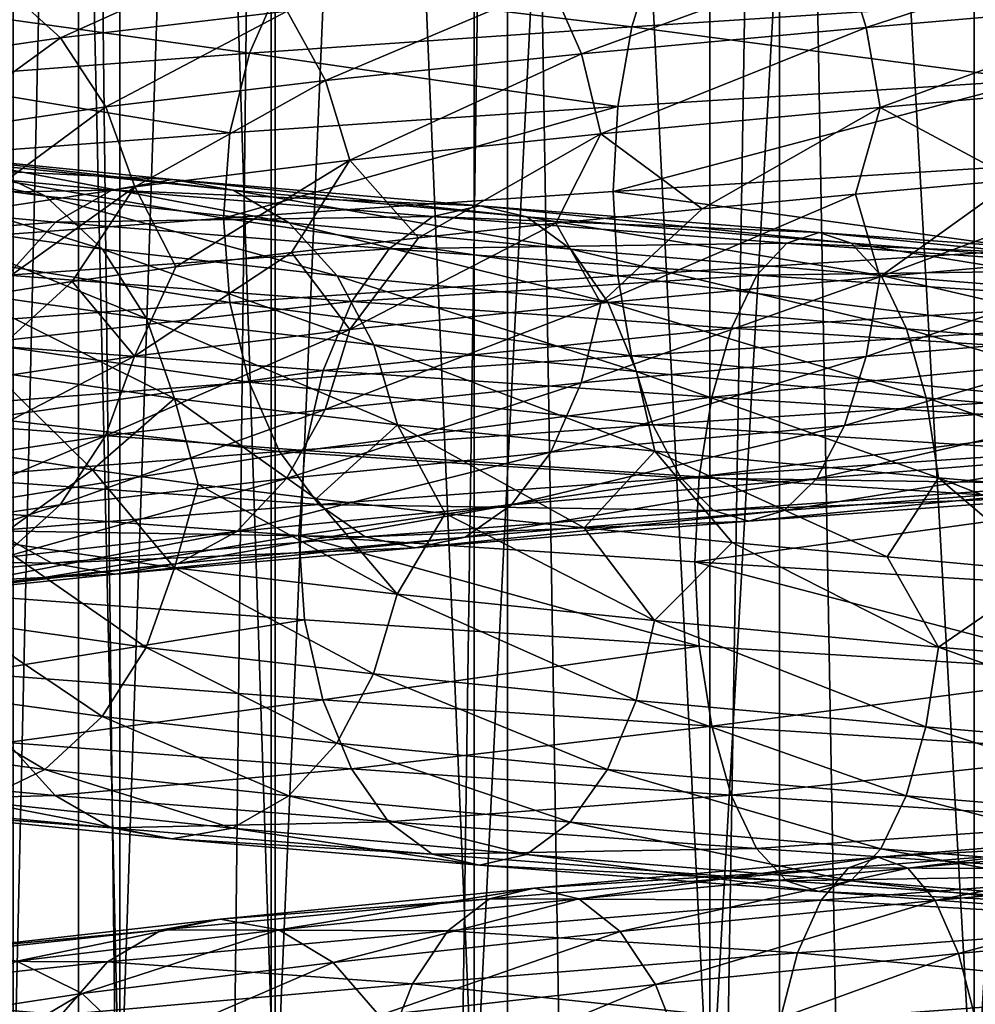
# Model space of a CAD drawing. Header units: metres. Extents: x -109 to 109, y -917 to 389.
# Tile 449 of 656: x -11.49 to -4.33, y -433.46 to -426.08. Entities that reach past the tile are written whole.
import ezdxf

# ---------------------------------------------------------------- set-up
doc = ezdxf.new("R2010")
doc.units = ezdxf.units.M
doc.layers.add('solid_24503124_XXX_01_SW0001', color=7, linetype='CONTINUOUS')

msp = doc.modelspace()

# ---------------------------------------------------------------- linework, layer by layer
at = {"layer": 'solid_24503124_XXX_01_SW0001'}
for points in [[(-10.74196, -399, -405.598846), (-10.74196, -434.5, -405.598846), (-11.541907, -434.5, -403.533966)], [(-11.541907, -399, -403.533966), (-10.74196, -399, -405.598846), (-11.541907, -434.5, -403.533966)], [(-11.541907, -399, -396.966034), (-11.541907, -434.5, -396.966034), (-10.74196, -434.5, -394.901154)], [(-10.74196, -399, -394.901154), (-11.541907, -399, -396.966034), (-10.74196, -434.5, -394.901154)], [(-9.576207, -399, -407.481628), (-9.576207, -434.5, -407.481628), (-10.74196, -434.5, -405.598846)], [(-10.74196, -399, -405.598846), (-9.576207, -399, -407.481628), (-10.74196, -434.5, -405.598846)], [(-10.74196, -399, -394.901154), (-10.74196, -434.5, -394.901154), (-9.576207, -434.5, -393.018372)], [(-9.576207, -399, -393.018372), (-10.74196, -399, -394.901154), (-9.576207, -434.5, -393.018372)], [(-8.084348, -399, -409.118103), (-8.084348, -434.5, -409.118103), (-9.576207, -434.5, -407.481628)], [(-9.576207, -399, -407.481628), (-8.084348, -399, -409.118103), (-9.576207, -434.5, -407.481628)], [(-9.576207, -399, -393.018372), (-9.576207, -434.5, -393.018372), (-8.084348, -434.5, -391.381897)], [(-8.084348, -399, -391.381897), (-9.576207, -399, -393.018372), (-8.084348, -434.5, -391.381897)], [(-6.317186, -399, -410.452606), (-6.317186, -434.5, -410.452606), (-8.084348, -434.5, -409.118103)], [(-8.084348, -399, -409.118103), (-6.317186, -399, -410.452606), (-8.084348, -434.5, -409.118103)], [(-8.084348, -399, -391.381897), (-8.084348, -434.5, -391.381897), (-6.317186, -434.5, -390.047394)], [(-6.317186, -399, -390.047394), (-8.084348, -399, -391.381897), (-6.317186, -434.5, -390.047394)], [(-4.3349, -399, -411.439667), (-4.3349, -434.5, -411.439667), (-6.317186, -434.5, -410.452606)], [(-6.317186, -399, -410.452606), (-4.3349, -399, -411.439667), (-6.317186, -434.5, -410.452606)], [(-6.317186, -399, -390.047394), (-6.317186, -434.5, -390.047394), (-4.3349, -434.5, -389.060333)], [(-4.3349, -399, -389.060333), (-6.317186, -399, -390.047394), (-4.3349, -434.5, -389.060333)], [(-2.204994, -399, -412.045685), (-2.204994, -434.5, -412.045685), (-4.3349, -434.5, -411.439667)], [(-4.3349, -399, -411.439667), (-2.204994, -399, -412.045685), (-4.3349, -434.5, -411.439667)], [(-4.3349, -399, -389.060333), (-4.3349, -434.5, -389.060333), (-2.204994, -434.5, -388.454315)], [(-2.204994, -399, -388.454315), (-4.3349, -399, -389.060333), (-2.204994, -434.5, -388.454315)], [(-12.122123, -410, 4.696183), (-12.122266, -535, 4.695816), (-11.053084, -535, 6.843201)], [(-12.122127, -410, -4.696173), (-11.053084, -535, -6.843201), (-12.122266, -535, -4.695816)], [(-11.052748, -410, -6.843724), (-11.053084, -535, -6.843201), (-12.122127, -410, -4.696173)], [(-12.122123, -410, 4.696183), (-11.053084, -535, 6.843201), (-11.052835, -410, 6.84358)], [(-11.052835, -410, 6.84358), (-11.053084, -535, 6.843201), (-9.606456, -535, 8.758754)], [(-9.607092, -410, -8.758067), (-9.606456, -535, -8.758754), (-11.053084, -535, -6.843201)], [(-9.607092, -410, -8.758067), (-11.053084, -535, -6.843201), (-11.052748, -410, -6.843724)], [(-11.052835, -410, 6.84358), (-9.606456, -535, 8.758754), (-9.607066, -410, 8.758096)], [(-7.834121, -410, -10.374312), (-9.606456, -535, -8.758754), (-9.607092, -410, -8.758067)], [(-9.607066, -410, 8.758096), (-9.606456, -535, 8.758754), (-7.834294, -410, 10.374181)], [(-7.834294, -410, 10.374181), (-9.606456, -535, 8.758754), (-7.834196, -535, 10.374236)], [(-7.834121, -410, -10.374312), (-7.834196, -535, -10.374236), (-9.606456, -535, -8.758754)], [(-7.834294, -410, 10.374181), (-7.834196, -535, 10.374236), (-5.795265, -535, 11.636799)], [(-7.834294, -410, 10.374181), (-5.795265, -535, 11.636799), (-5.794521, -410, 11.637158)], [(-5.794586, -410, -11.637126), (-5.795265, -535, -11.636799), (-7.834196, -535, -10.374236)], [(-5.794586, -410, -11.637126), (-7.834196, -535, -10.374236), (-7.834121, -410, -10.374312)], [(-5.794521, -410, 11.637158), (-5.795265, -535, 11.636799), (-3.557269, -535, 12.503851)], [(-3.557472, -410, -12.503769), (-3.557269, -535, -12.503851), (-5.795265, -535, -11.636799)], [(-3.557472, -410, -12.503769), (-5.795265, -535, -11.636799), (-5.794586, -410, -11.637126)], [(-5.794521, -410, 11.637158), (-3.557269, -535, 12.503851), (-3.557692, -410, 12.503706)], [(-5.143312, -426.133942, 12.886362), (-5.303899, -425.615143, 13.288707), (-2.94243, -425.416718, 14.001336)], [(-2.853342, -425.935486, 13.577415), (-5.143312, -426.133942, 12.886362), (-2.94243, -425.416718, 14.001336)], [(-11.185971, -426.210449, 8.920651), (-11.625793, -425.812561, 9.271402), (-9.860982, -425.614105, 11.130599)], [(-9.487926, -426.012024, 10.709512), (-11.185971, -426.210449, 8.920651), (-9.860982, -425.614105, 11.130599)], [(-6.741737, -425.610504, 16.891153), (-9.542105, -425.80896, 15.481324), (-6.902851, -426.128265, 17.294817)], [(-7.279728, -426.332367, 11.810794), (-7.50702, -425.813599, 12.179557), (-5.303899, -425.615143, 13.288707)], [(-5.143312, -426.133942, 12.886362), (-7.279728, -426.332367, 11.810794), (-5.303899, -425.615143, 13.288707)], [(-6.741737, -425.610504, 16.891153), (-6.902851, -426.128265, 17.294817), (-3.829477, -425.92984, 18.222281)], [(-11.185971, -426.210449, 8.920651), (-12.552068, -426.408875, 6.866614), (-11.625793, -425.812561, 9.271402)], [(-9.542105, -425.80896, 15.481324), (-12.060017, -426.007385, 13.612762), (-9.770142, -426.326721, 15.851295)], [(-9.542105, -425.80896, 15.481324), (-9.770142, -426.326721, 15.851295), (-6.902851, -426.128265, 17.294817)], [(-9.200659, -426.530792, 10.385258), (-9.487926, -426.012024, 10.709512), (-7.50702, -425.813599, 12.179557)], [(-7.279728, -426.332367, 11.810794), (-9.200659, -426.530792, 10.385258), (-7.50702, -425.813599, 12.179557)], [(-3.829477, -425.92984, 18.222281), (-6.902851, -426.128265, 17.294817), (-3.886988, -426.528442, 18.495943)], [(-12.060017, -426.007385, 13.612762), (-12.348227, -426.525146, 13.93808), (-9.770142, -426.326721, 15.851295)], [(-5.040267, -426.733124, 12.628187), (-5.143312, -426.133942, 12.886362), (-2.853342, -425.935486, 13.577415)], [(-2.796176, -426.534698, 13.305395), (-5.040267, -426.733124, 12.628187), (-2.853342, -425.935486, 13.577415)], [(-10.847291, -426.729218, 8.650558), (-11.185971, -426.210449, 8.920651), (-9.487926, -426.012024, 10.709512)], [(-9.200659, -426.530792, 10.385258), (-10.847291, -426.729218, 8.650558), (-9.487926, -426.012024, 10.709512)], [(-6.902851, -426.128265, 17.294817), (-9.770142, -426.326721, 15.851295), (-7.006518, -426.726868, 17.55455)], [(-7.133881, -426.931549, 11.574168), (-7.279728, -426.332367, 11.810794), (-5.143312, -426.133942, 12.886362)], [(-5.040267, -426.733124, 12.628187), (-7.133881, -426.931549, 11.574168), (-5.143312, -426.133942, 12.886362)], [(-6.902851, -426.128265, 17.294817), (-7.006518, -426.726868, 17.55455), (-3.886988, -426.528442, 18.495943)], [(-12.172027, -426.927643, 6.658712), (-12.552068, -426.408875, 6.866614), (-11.185971, -426.210449, 8.920651)], [(-10.847291, -426.729218, 8.650558), (-12.172027, -426.927643, 6.658712), (-11.185971, -426.210449, 8.920651)], [(-9.770142, -426.326721, 15.851295), (-12.348227, -426.525146, 13.93808), (-9.916869, -426.925293, 16.08935)], [(-9.770142, -426.326721, 15.851295), (-9.916869, -426.925293, 16.08935), (-7.006518, -426.726868, 17.55455)], [(-9.016326, -427.130005, 10.177192), (-9.200659, -426.530792, 10.385258), (-7.279728, -426.332367, 11.810794)], [(-7.133881, -426.931549, 11.574168), (-9.016326, -427.130005, 10.177192), (-7.279728, -426.332367, 11.810794)], [(-12.348227, -426.525146, 13.93808), (-12.533671, -427.123749, 14.147402), (-9.916869, -426.925293, 16.08935)], [(-10.629969, -427.32843, 8.477247), (-10.847291, -426.729218, 8.650558), (-9.200659, -426.530792, 10.385258)], [(-9.016326, -427.130005, 10.177192), (-10.629969, -427.32843, 8.477247), (-9.200659, -426.530792, 10.385258)], [(-3.886988, -426.528442, 18.495943), (-7.041463, -427.365112, 17.647013), (-3.902922, -427.166534, 18.593575)], [(-3.886988, -426.528442, 18.495943), (-7.006518, -426.726868, 17.55455), (-7.041463, -427.365112, 17.647013)], [(-2.796176, -426.534698, 13.305395), (-4.026139, -427.276825, 12.885207), (-5.040267, -426.733124, 12.628187)], [(-11.928164, -427.526855, 6.525307), (-12.172027, -426.927643, 6.658712), (-10.847291, -426.729218, 8.650558)], [(-10.629969, -427.32843, 8.477247), (-11.928164, -427.526855, 6.525307), (-10.847291, -426.729218, 8.650558)], [(-7.006518, -426.726868, 17.55455), (-9.964957, -427.563385, 16.175797), (-7.041463, -427.365112, 17.647013)], [(-7.006518, -426.726868, 17.55455), (-9.916869, -426.925293, 16.08935), (-9.964957, -427.563385, 16.175797)], [(-5.040267, -426.733124, 12.628187), (-6.373727, -427.493958, 11.900097), (-7.133881, -426.931549, 11.574168)], [(-5.040267, -426.733124, 12.628187), (-5.223292, -427.385376, 12.448581), (-6.373727, -427.493958, 11.900097)], [(-5.040267, -426.733124, 12.628187), (-4.026139, -427.276825, 12.885207), (-5.223292, -427.385376, 12.448581)], [(-11.299051, -427.399994, -9.667319), (-11.801955, -427.156799, -10.097598), (-13.360635, -426.958374, -7.920039)], [(-12.791312, -427.201569, -7.582551), (-11.299051, -427.399994, -9.667319), (-13.360635, -426.958374, -7.920039)], [(-9.916869, -426.925293, 16.08935), (-12.533671, -427.123749, 14.147402), (-9.964957, -427.563385, 16.175797)], [(-7.133881, -426.931549, 11.574168), (-8.502857, -427.711945, 10.485096), (-9.016326, -427.130005, 10.177192)], [(-7.133881, -426.931549, 11.574168), (-7.47115, -427.602905, 11.243152), (-8.502857, -427.711945, 10.485096)], [(-7.133881, -426.931549, 11.574168), (-6.373727, -427.493958, 11.900097), (-7.47115, -427.602905, 11.243152)], [(-12.344352, -427.075195, -10.561665), (-10.346915, -427.273651, -12.524694), (-12.886945, -427.155182, -11.0259)], [(-9.892283, -427.355255, -11.974374), (-10.346915, -427.273651, -12.524694), (-12.344352, -427.075195, -10.561665)], [(-11.801955, -427.156799, -10.097598), (-9.892283, -427.355255, -11.974374), (-12.344352, -427.075195, -10.561665)], [(-12.886945, -427.155182, -11.0259), (-10.801711, -427.353638, -13.075213), (-13.390438, -427.396759, -11.456682)], [(-10.346915, -427.273651, -12.524694), (-10.801711, -427.353638, -13.075213), (-12.886945, -427.155182, -11.0259)], [(-12.533671, -427.123749, 14.147402), (-12.600096, -427.762146, 14.220587), (-9.964957, -427.563385, 16.175797)], [(-9.470755, -427.598419, -11.464123), (-9.892283, -427.355255, -11.974374), (-11.801955, -427.156799, -10.097598)], [(-11.299051, -427.399994, -9.667319), (-9.470755, -427.598419, -11.464123), (-11.801955, -427.156799, -10.097598)], [(-9.016326, -427.130005, 10.177192), (-10.322278, -427.929352, 8.699988), (-10.629969, -427.32843, 8.477247)], [(-9.016326, -427.130005, 10.177192), (-9.455217, -427.820679, 9.635801), (-10.322278, -427.929352, 8.699988)], [(-9.016326, -427.130005, 10.177192), (-8.502857, -427.711945, 10.485096), (-9.455217, -427.820679, 9.635801)], [(-3.902922, -427.166534, 18.593575), (-7.041463, -427.365112, 17.647013), (-3.887384, -427.798889, 18.497828)], [(-5.04098, -428.003571, 12.629974), (-4.026139, -427.276825, 12.885207), (-2.790611, -427.16803, 13.207543)], [(-2.796572, -427.805145, 13.307279), (-5.04098, -428.003571, 12.629974), (-2.790611, -427.16803, 13.207543)], [(-10.871592, -427.797913, -9.30159), (-11.299051, -427.399994, -9.667319), (-12.791312, -427.201569, -7.582551)], [(-12.307398, -427.599457, -7.295691), (-10.871592, -427.797913, -9.30159), (-12.791312, -427.201569, -7.582551)], [(-10.629969, -427.32843, 8.477247), (-11.775584, -428.147095, 6.600684), (-11.928164, -427.526855, 6.525307)], [(-10.629969, -427.32843, 8.477247), (-11.098387, -428.038208, 7.684574), (-11.775584, -428.147095, 6.600684)], [(-10.629969, -427.32843, 8.477247), (-10.322278, -427.929352, 8.699988), (-11.098387, -428.038208, 7.684574)], [(-10.346915, -427.273651, -12.524694), (-8.041581, -427.472076, -14.115664), (-10.801711, -427.353638, -13.075213)], [(-7.688243, -427.55368, -13.495439), (-8.041581, -427.472076, -14.115664), (-10.346915, -427.273651, -12.524694)], [(-9.892283, -427.355255, -11.974374), (-7.688243, -427.55368, -13.495439), (-10.346915, -427.273651, -12.524694)], [(-5.04098, -428.003571, 12.629974), (-5.223292, -427.385376, 12.448581), (-4.026139, -427.276825, 12.885207)], [(-13.390438, -427.396759, -11.456682), (-11.223734, -427.595215, -13.586062), (-13.818781, -427.793274, -11.823167)], [(-10.801711, -427.353638, -13.075213), (-11.223734, -427.595215, -13.586062), (-13.390438, -427.396759, -11.456682)], [(-9.112461, -427.996338, -11.030417), (-9.470755, -427.598419, -11.464123), (-11.299051, -427.399994, -9.667319)], [(-10.871592, -427.797913, -9.30159), (-9.112461, -427.996338, -11.030417), (-11.299051, -427.399994, -9.667319)], [(-10.801711, -427.353638, -13.075213), (-8.395046, -427.552063, -14.736115), (-11.223734, -427.595215, -13.586062)], [(-8.041581, -427.472076, -14.115664), (-8.395046, -427.552063, -14.736115), (-10.801711, -427.353638, -13.075213)], [(-7.041463, -427.365112, 17.647013), (-9.964957, -427.563385, 16.175797), (-7.007232, -427.997314, 17.556339)], [(-7.360632, -427.796875, -12.920372), (-7.688243, -427.55368, -13.495439), (-9.892283, -427.355255, -11.974374)], [(-9.470755, -427.598419, -11.464123), (-7.360632, -427.796875, -12.920372), (-9.892283, -427.355255, -11.974374)], [(-7.134891, -428.201996, 11.575807), (-6.373727, -427.493958, 11.900097), (-5.223292, -427.385376, 12.448581)], [(-5.04098, -428.003571, 12.629974), (-7.134891, -428.201996, 11.575807), (-5.223292, -427.385376, 12.448581)], [(-7.041463, -427.365112, 17.647013), (-7.007232, -427.997314, 17.556339), (-3.887384, -427.798889, 18.497828)], [(-8.041581, -427.472076, -14.115664), (-5.498046, -427.670502, -15.287608), (-8.395046, -427.552063, -14.736115)], [(-5.256468, -427.752106, -14.615889), (-5.498046, -427.670502, -15.287608), (-8.041581, -427.472076, -14.115664)], [(-7.688243, -427.55368, -13.495439), (-5.256468, -427.752106, -14.615889), (-8.041581, -427.472076, -14.115664)], [(-8.395046, -427.552063, -14.736115), (-8.723042, -427.79364, -15.311855), (-11.223734, -427.595215, -13.586062)], [(-8.395046, -427.552063, -14.736115), (-5.739711, -427.750488, -15.959571), (-8.723042, -427.79364, -15.311855)], [(-5.498046, -427.670502, -15.287608), (-5.739711, -427.750488, -15.959571), (-8.395046, -427.552063, -14.736115)], [(-5.03248, -427.9953, -13.993077), (-5.256468, -427.752106, -14.615889), (-7.688243, -427.55368, -13.495439)], [(-7.360632, -427.796875, -12.920372), (-5.03248, -427.9953, -13.993077), (-7.688243, -427.55368, -13.495439)], [(-7.134891, -428.201996, 11.575807), (-7.47115, -427.602905, 11.243152), (-6.373727, -427.493958, 11.900097)], [(-11.223734, -427.595215, -13.586062), (-11.582767, -427.991699, -14.020663), (-13.818781, -427.793274, -11.823167)], [(-9.964957, -427.563385, 16.175797), (-12.600096, -427.762146, 14.220587), (-9.917879, -428.19577, 16.090988)], [(-10.54243, -428.316681, -9.019964), (-10.871592, -427.797913, -9.30159), (-12.307398, -427.599457, -7.295691)], [(-11.934764, -428.118256, -7.074799), (-10.54243, -428.316681, -9.019964), (-12.307398, -427.599457, -7.295691)], [(-11.223734, -427.595215, -13.586062), (-8.723042, -427.79364, -15.311855), (-11.582767, -427.991699, -14.020663)], [(-9.964957, -427.563385, 16.175797), (-9.917879, -428.19577, 16.090988), (-7.007232, -427.997314, 17.556339)], [(-7.082169, -428.194763, -12.431575), (-7.360632, -427.796875, -12.920372), (-9.470755, -427.598419, -11.464123)], [(-9.112461, -427.996338, -11.030417), (-7.082169, -428.194763, -12.431575), (-9.470755, -427.598419, -11.464123)], [(-9.017602, -428.400452, 10.178633), (-8.502857, -427.711945, 10.485096), (-7.47115, -427.602905, 11.243152)], [(-7.134891, -428.201996, 11.575807), (-9.017602, -428.400452, 10.178633), (-7.47115, -427.602905, 11.243152)], [(-5.498046, -427.670502, -15.287608), (-2.79039, -427.868927, -16.003962), (-5.739711, -427.750488, -15.959571)], [(-2.667783, -427.950531, -15.300765), (-2.79039, -427.868927, -16.003962), (-5.498046, -427.670502, -15.287608)], [(-5.256468, -427.752106, -14.615889), (-2.667783, -427.950531, -15.300765), (-5.498046, -427.670502, -15.287608)], [(-12.600096, -427.762146, 14.220587), (-12.534948, -428.394196, 14.148843), (-9.917879, -428.19577, 16.090988)], [(-9.017602, -428.400452, 10.178633), (-9.455217, -427.820679, 9.635801), (-8.502857, -427.711945, 10.485096)], [(-5.739711, -427.750488, -15.959571), (-5.963962, -427.992065, -16.583111), (-8.723042, -427.79364, -15.311855)], [(-5.739711, -427.750488, -15.959571), (-2.913041, -427.948914, -16.707411), (-5.963962, -427.992065, -16.583111)], [(-2.79039, -427.868927, -16.003962), (-2.913041, -427.948914, -16.707411), (-5.739711, -427.750488, -15.959571)], [(-2.554104, -428.193726, -14.64877), (-2.667783, -427.950531, -15.300765), (-5.256468, -427.752106, -14.615889)], [(-5.03248, -427.9953, -13.993077), (-2.554104, -428.193726, -14.64877), (-5.256468, -427.752106, -14.615889)], [(-8.723042, -427.79364, -15.311855), (-9.00208, -428.190125, -15.801661), (-11.582767, -427.991699, -14.020663)], [(-8.836562, -428.515106, -10.696447), (-9.112461, -427.996338, -11.030417), (-10.871592, -427.797913, -9.30159)], [(-10.54243, -428.316681, -9.019964), (-8.836562, -428.515106, -10.696447), (-10.871592, -427.797913, -9.30159)], [(-10.631474, -428.598877, 8.478447), (-10.322278, -427.929352, 8.699988), (-9.455217, -427.820679, 9.635801)], [(-9.017602, -428.400452, 10.178633), (-10.631474, -428.598877, 8.478447), (-9.455217, -427.820679, 9.635801)], [(-8.723042, -427.79364, -15.311855), (-5.963962, -427.992065, -16.583111), (-9.00208, -428.190125, -15.801661)], [(-4.842094, -428.393188, -13.463698), (-5.03248, -427.9953, -13.993077), (-7.360632, -427.796875, -12.920372)], [(-7.082169, -428.194763, -12.431575), (-4.842094, -428.393188, -13.463698), (-7.360632, -427.796875, -12.920372)], [(-3.887384, -427.798889, 18.497828), (-7.007232, -427.997314, 17.556339), (-3.830218, -428.398102, 18.225807)], [(-5.144647, -428.602173, 12.889709), (-5.04098, -428.003571, 12.629974), (-2.796572, -427.805145, 13.307279)], [(-2.854083, -428.403748, 13.58094), (-5.144647, -428.602173, 12.889709), (-2.796572, -427.805145, 13.307279)], [(-11.582767, -427.991699, -14.020663), (-9.00208, -428.190125, -15.801661), (-11.859571, -428.50946, -14.355728)], [(-10.631474, -428.598877, 8.478447), (-11.098387, -428.038208, 7.684574), (-10.322278, -427.929352, 8.699988)], [(-7.007232, -427.997314, 17.556339), (-9.917879, -428.19577, 16.090988), (-6.904187, -428.596527, 17.298164)], [(-6.867741, -428.713531, -12.055182), (-7.082169, -428.194763, -12.431575), (-9.112461, -427.996338, -11.030417)], [(-8.836562, -428.515106, -10.696447), (-6.867741, -428.713531, -12.055182), (-9.112461, -427.996338, -11.030417)], [(-5.963962, -427.992065, -16.583111), (-6.154741, -428.38855, -17.113585), (-9.00208, -428.190125, -15.801661)], [(-7.007232, -427.997314, 17.556339), (-6.904187, -428.596527, 17.298164), (-3.830218, -428.398102, 18.225807)], [(-5.963962, -427.992065, -16.583111), (-3.026853, -428.190491, -17.360168), (-6.154741, -428.38855, -17.113585)], [(-2.913041, -427.948914, -16.707411), (-3.026853, -428.190491, -17.360168), (-5.963962, -427.992065, -16.583111)], [(-2.457479, -428.591614, -14.094585), (-2.554104, -428.193726, -14.64877), (-5.03248, -427.9953, -13.993077)], [(-4.842094, -428.393188, -13.463698), (-2.457479, -428.591614, -14.094585), (-5.03248, -427.9953, -13.993077)], [(-11.929852, -428.797302, 6.526231), (-11.775584, -428.147095, 6.600684), (-11.098387, -428.038208, 7.684574)], [(-10.631474, -428.598877, 8.478447), (-11.929852, -428.797302, 6.526231), (-11.098387, -428.038208, 7.684574)], [(-7.281619, -428.800598, 11.813861), (-7.134891, -428.201996, 11.575807), (-5.04098, -428.003571, 12.629974)], [(-5.144647, -428.602173, 12.889709), (-7.281619, -428.800598, 11.813861), (-5.04098, -428.003571, 12.629974)], [(-10.331216, -428.915863, -8.839252), (-10.54243, -428.316681, -9.019964), (-11.934764, -428.118256, -7.074799)], [(-11.695655, -428.717438, -6.933057), (-10.331216, -428.915863, -8.839252), (-11.934764, -428.118256, -7.074799)], [(-9.917879, -428.19577, 16.090988), (-12.534948, -428.394196, 14.148843), (-9.772032, -428.794952, 15.854362)], [(-9.00208, -428.190125, -15.801661), (-9.217211, -428.707886, -16.179289), (-11.859571, -428.50946, -14.355728)], [(-9.917879, -428.19577, 16.090988), (-9.772032, -428.794952, 15.854362), (-6.904187, -428.596527, 17.298164)], [(-9.00208, -428.190125, -15.801661), (-6.154741, -428.38855, -17.113585), (-9.217211, -428.707886, -16.179289)], [(-9.203048, -428.999023, 10.387955), (-9.017602, -428.400452, 10.178633), (-7.134891, -428.201996, 11.575807)], [(-7.281619, -428.800598, 11.813861), (-9.203048, -428.999023, 10.387955), (-7.134891, -428.201996, 11.575807)], [(-4.695489, -428.911957, -13.056055), (-4.842094, -428.393188, -13.463698), (-7.082169, -428.194763, -12.431575)], [(-6.867741, -428.713531, -12.055182), (-4.695489, -428.911957, -13.056055), (-7.082169, -428.194763, -12.431575)], [(-3.026853, -428.190491, -17.360168), (-3.123678, -428.586975, -17.915499), (-6.154741, -428.38855, -17.113585)], [(-8.659524, -429.114319, -10.482147), (-8.836562, -428.515106, -10.696447), (-10.54243, -428.316681, -9.019964)], [(-10.331216, -428.915863, -8.839252), (-8.659524, -429.114319, -10.482147), (-10.54243, -428.316681, -9.019964)], [(-12.534948, -428.394196, 14.148843), (-12.350616, -428.993378, 13.940777), (-9.772032, -428.794952, 15.854362)], [(-10.850108, -429.197479, 8.652805), (-10.631474, -428.598877, 8.478447), (-9.017602, -428.400452, 10.178633)], [(-9.203048, -428.999023, 10.387955), (-10.850108, -429.197479, 8.652805), (-9.017602, -428.400452, 10.178633)], [(-6.154741, -428.38855, -17.113585), (-6.301827, -428.906311, -17.522564), (-9.217211, -428.707886, -16.179289)], [(-3.830218, -428.398102, 18.225807), (-6.904187, -428.596527, 17.298164), (-3.741129, -428.91687, 17.801886)], [(-6.154741, -428.38855, -17.113585), (-3.123678, -428.586975, -17.915499), (-6.301827, -428.906311, -17.522564)], [(-5.305761, -429.119934, 13.293372), (-5.144647, -428.602173, 12.889709), (-2.854083, -428.403748, 13.58094)], [(-2.943463, -428.921509, 14.006251), (-5.305761, -429.119934, 13.293372), (-2.854083, -428.403748, 13.58094)], [(-2.383073, -429.110413, -13.667841), (-2.457479, -428.591614, -14.094585), (-4.842094, -428.393188, -13.463698)], [(-4.695489, -428.911957, -13.056055), (-2.383073, -429.110413, -13.667841), (-4.842094, -428.393188, -13.463698)], [(-11.859571, -428.50946, -14.355728), (-9.217211, -428.707886, -16.179289), (-12.037678, -429.108063, -14.571322)], [(-6.730147, -429.312744, -11.81366), (-6.867741, -428.713531, -12.055182), (-8.836562, -428.515106, -10.696447)], [(-8.659524, -429.114319, -10.482147), (-6.730147, -429.312744, -11.81366), (-8.836562, -428.515106, -10.696447)], [(-3.123678, -428.586975, -17.915499), (-3.198328, -429.104736, -18.343641), (-6.301827, -428.906311, -17.522564)], [(-12.175187, -429.395905, 6.660441), (-11.929852, -428.797302, 6.526231), (-10.631474, -428.598877, 8.478447)], [(-10.850108, -429.197479, 8.652805), (-12.175187, -429.395905, 6.660441), (-10.631474, -428.598877, 8.478447)], [(-6.904187, -428.596527, 17.298164), (-9.772032, -428.794952, 15.854362), (-6.743599, -429.115295, 16.895819)], [(-7.509655, -429.318359, 12.183833), (-7.281619, -428.800598, 11.813861), (-5.144647, -428.602173, 12.889709)], [(-5.305761, -429.119934, 13.293372), (-7.509655, -429.318359, 12.183833), (-5.144647, -428.602173, 12.889709)], [(-6.904187, -428.596527, 17.298164), (-6.743599, -429.115295, 16.895819), (-3.741129, -428.91687, 17.801886)], [(-9.217211, -428.707886, -16.179289), (-9.355636, -429.306488, -16.42227), (-12.037678, -429.108063, -14.571322)], [(-11.695655, -428.717438, -6.933057), (-11.646978, -429.343719, -6.824855), (-10.94779, -429.45282, -7.897732)], [(-11.695655, -428.717438, -6.933057), (-10.94779, -429.45282, -7.897732), (-10.331216, -428.915863, -8.839252)], [(-9.217211, -428.707886, -16.179289), (-6.301827, -428.906311, -17.522564), (-9.355636, -429.306488, -16.42227)], [(-4.601416, -429.511169, -12.794481), (-4.695489, -428.911957, -13.056055), (-6.867741, -428.713531, -12.055182)], [(-6.730147, -429.312744, -11.81366), (-4.601416, -429.511169, -12.794481), (-6.867741, -428.713531, -12.055182)], [(-9.772032, -428.794952, 15.854362), (-12.350616, -428.993378, 13.940777), (-9.544741, -429.313721, 15.4856)], [(-9.772032, -428.794952, 15.854362), (-9.544741, -429.313721, 15.4856), (-6.743599, -429.115295, 16.895819)], [(-9.491258, -429.516785, 10.713272), (-9.203048, -428.999023, 10.387955), (-7.281619, -428.800598, 11.813861)], [(-7.509655, -429.318359, 12.183833), (-9.491258, -429.516785, 10.713272), (-7.281619, -428.800598, 11.813861)], [(-10.331216, -428.915863, -8.839252), (-10.94779, -429.45282, -7.897732), (-10.153274, -429.561554, -8.896848)], [(-10.331216, -428.915863, -8.839252), (-10.153274, -429.561554, -8.896848), (-9.270101, -429.670013, -9.813943)], [(-10.331216, -428.915863, -8.839252), (-9.270101, -429.670013, -9.813943), (-8.659524, -429.114319, -10.482147)], [(-6.301827, -428.906311, -17.522564), (-6.396468, -429.504913, -17.785717), (-9.355636, -429.306488, -16.42227)], [(-3.741129, -428.91687, 17.801886), (-6.743599, -429.115295, 16.895819), (-3.625436, -429.314758, 17.251368)], [(-6.301827, -428.906311, -17.522564), (-3.198328, -429.104736, -18.343641), (-6.396468, -429.504913, -17.785717)], [(-5.514736, -429.516418, 13.81695), (-5.305761, -429.119934, 13.293372), (-2.943463, -428.921509, 14.006251)], [(-3.059396, -429.317993, 14.557907), (-5.514736, -429.516418, 13.81695), (-2.943463, -428.921509, 14.006251)], [(-2.335329, -429.709595, -13.39401), (-2.383073, -429.110413, -13.667841), (-4.695489, -428.911957, -13.056055)], [(-4.601416, -429.511169, -12.794481), (-2.335329, -429.709595, -13.39401), (-4.695489, -428.911957, -13.056055)], [(-12.350616, -428.993378, 13.940777), (-12.063348, -429.512146, 13.616523), (-9.544741, -429.313721, 15.4856)], [(-11.189898, -429.71524, 8.923783), (-10.850108, -429.197479, 8.652805), (-9.203048, -428.999023, 10.387955)], [(-9.491258, -429.516785, 10.713272), (-11.189898, -429.71524, 8.923783), (-9.203048, -428.999023, 10.387955)], [(-12.037678, -429.108063, -14.571322), (-9.355636, -429.306488, -16.42227), (-12.101369, -429.746338, -14.646893)], [(-3.198328, -429.104736, -18.343641), (-3.24636, -429.703339, -18.619127), (-6.396468, -429.504913, -17.785717)], [(-6.743599, -429.115295, 16.895819), (-9.544741, -429.313721, 15.4856), (-6.535056, -429.513184, 16.373322)], [(-8.659524, -429.114319, -10.482147), (-9.270101, -429.670013, -9.813943), (-8.303003, -429.778595, -10.643893)], [(-8.659524, -429.114319, -10.482147), (-8.303003, -429.778595, -10.643893), (-7.259133, -429.887451, -11.381196)], [(-8.659524, -429.114319, -10.482147), (-7.259133, -429.887451, -11.381196), (-6.730147, -429.312744, -11.81366)], [(-7.805434, -429.714844, 12.66371), (-7.509655, -429.318359, 12.183833), (-5.305761, -429.119934, 13.293372)], [(-5.514736, -429.516418, 13.81695), (-7.805434, -429.714844, 12.66371), (-5.305761, -429.119934, 13.293372)], [(-6.743599, -429.115295, 16.895819), (-6.535056, -429.513184, 16.373322), (-3.625436, -429.314758, 17.251368)], [(-12.556475, -429.913666, 6.869025), (-12.175187, -429.395905, 6.660441), (-10.850108, -429.197479, 8.652805)], [(-11.189898, -429.71524, 8.923783), (-12.556475, -429.913666, 6.869025), (-10.850108, -429.197479, 8.652805)], [(-9.355636, -429.306488, -16.42227), (-9.400134, -429.945129, -16.510654), (-12.101369, -429.746338, -14.646893)], [(-9.544741, -429.313721, 15.4856), (-12.063348, -429.512146, 13.616523), (-9.249572, -429.711639, 15.006712)], [(-9.865084, -429.9133, 11.135229), (-9.491258, -429.516785, 10.713272), (-7.509655, -429.318359, 12.183833)], [(-7.805434, -429.714844, 12.66371), (-9.865084, -429.9133, 11.135229), (-7.509655, -429.318359, 12.183833)], [(-9.544741, -429.313721, 15.4856), (-9.249572, -429.711639, 15.006712), (-6.535056, -429.513184, 16.373322)], [(-9.355636, -429.306488, -16.42227), (-6.396468, -429.504913, -17.785717), (-9.400134, -429.945129, -16.510654)], [(-6.730147, -429.312744, -11.81366), (-7.259133, -429.887451, -11.381196), (-6.149311, -429.996429, -12.017727)], [(-6.730147, -429.312744, -11.81366), (-6.149311, -429.996429, -12.017727), (-4.987009, -430.105164, -12.545093)], [(-6.730147, -429.312744, -11.81366), (-4.987009, -430.105164, -12.545093), (-4.601416, -429.511169, -12.794481)], [(-3.625436, -429.314758, 17.251368), (-6.535056, -429.513184, 16.373322), (-3.489323, -429.557953, 16.603685)], [(-5.760374, -429.757996, 14.432386), (-5.514736, -429.516418, 13.81695), (-3.059396, -429.317993, 14.557907)], [(-3.195668, -429.55957, 15.206347), (-5.760374, -429.757996, 14.432386), (-3.059396, -429.317993, 14.557907)], [(-11.69731, -429.987885, -6.934038), (-10.94779, -429.45282, -7.897732), (-11.646978, -429.343719, -6.824855)], [(-11.69731, -429.987885, -6.934038), (-10.332678, -430.18631, -8.840503), (-10.94779, -429.45282, -7.897732)], [(-10.332678, -430.18631, -8.840503), (-10.153274, -429.561554, -8.896848), (-10.94779, -429.45282, -7.897732)], [(-12.063348, -429.512146, 13.616523), (-11.690292, -429.910065, 13.195436), (-9.249572, -429.711639, 15.006712)], [(-11.630628, -430.111725, 9.275258), (-11.189898, -429.71524, 8.923783), (-9.491258, -429.516785, 10.713272)], [(-9.865084, -429.9133, 11.135229), (-11.630628, -430.111725, 9.275258), (-9.491258, -429.516785, 10.713272)], [(-6.396468, -429.504913, -17.785717), (-6.429079, -430.143311, -17.879013), (-9.400134, -429.945129, -16.510654)], [(-6.535056, -429.513184, 16.373322), (-9.249572, -429.711639, 15.006712), (-6.289705, -429.756378, 15.758604)], [(-8.153105, -429.956421, 13.227778), (-7.805434, -429.714844, 12.66371), (-5.514736, -429.516418, 13.81695)], [(-5.760374, -429.757996, 14.432386), (-8.153105, -429.956421, 13.227778), (-5.514736, -429.516418, 13.81695)], [(-6.535056, -429.513184, 16.373322), (-6.289705, -429.756378, 15.758604), (-3.489323, -429.557953, 16.603685)], [(-6.396468, -429.504913, -17.785717), (-3.24636, -429.703339, -18.619127), (-6.429079, -430.143311, -17.879013)], [(-4.601416, -429.511169, -12.794481), (-4.987009, -430.105164, -12.545093), (-3.779325, -430.213959, -12.959636)], [(-4.601416, -429.511169, -12.794481), (-3.779325, -430.213959, -12.959636), (-2.534916, -430.322968, -13.259012)], [(-4.601416, -429.511169, -12.794481), (-2.534916, -430.322968, -13.259012), (-2.335329, -429.709595, -13.39401)], [(-10.332678, -430.18631, -8.840503), (-8.660749, -430.384766, -10.483631), (-10.153274, -429.561554, -8.896848)], [(-8.660749, -430.384766, -10.483631), (-9.270101, -429.670013, -9.813943), (-10.153274, -429.561554, -8.896848)], [(-3.489323, -429.557953, 16.603685), (-6.289705, -429.756378, 15.758604), (-3.342522, -429.639557, 15.905143)], [(-6.025087, -429.837982, 15.095615), (-5.760374, -429.757996, 14.432386), (-3.195668, -429.55957, 15.206347)], [(-3.342522, -429.639557, 15.905143), (-6.025087, -429.837982, 15.095615), (-3.195668, -429.55957, 15.206347)], [(-8.660749, -430.384766, -10.483631), (-8.303003, -429.778595, -10.643893), (-9.270101, -429.670013, -9.813943)], [(-6.289705, -429.756378, 15.758604), (-6.025087, -429.837982, 15.095615), (-3.342522, -429.639557, 15.905143)], [(-13.051028, -430.31015, 7.139571), (-12.556475, -429.913666, 6.869025), (-11.189898, -429.71524, 8.923783)], [(-11.630628, -430.111725, 9.275258), (-13.051028, -430.31015, 7.139571), (-11.189898, -429.71524, 8.923783)], [(-12.101369, -429.746338, -14.646893), (-9.400134, -429.945129, -16.510654), (-12.038904, -430.37851, -14.572806)], [(-9.249572, -429.711639, 15.006712), (-11.690292, -429.910065, 13.195436), (-8.902308, -429.954834, 14.443303)], [(-10.304495, -430.154877, 11.631215), (-9.865084, -429.9133, 11.135229), (-7.805434, -429.714844, 12.66371)], [(-8.153105, -429.956421, 13.227778), (-10.304495, -430.154877, 11.631215), (-7.805434, -429.714844, 12.66371)], [(-9.249572, -429.711639, 15.006712), (-8.902308, -429.954834, 14.443303), (-6.289705, -429.756378, 15.758604)], [(-6.289705, -429.756378, 15.758604), (-8.902308, -429.954834, 14.443303), (-6.025087, -429.837982, 15.095615)], [(-8.527774, -430.036407, 13.83565), (-8.153105, -429.956421, 13.227778), (-5.760374, -429.757996, 14.432386)], [(-6.025087, -429.837982, 15.095615), (-8.527774, -430.036407, 13.83565), (-5.760374, -429.757996, 14.432386)], [(-3.24636, -429.703339, -18.619127), (-3.25716, -430.342072, -18.717556), (-6.429079, -430.143311, -17.879013)], [(-8.902308, -429.954834, 14.443303), (-8.527774, -430.036407, 13.83565), (-6.025087, -429.837982, 15.095615)], [(-8.660749, -430.384766, -10.483631), (-6.7311, -430.583191, -11.815331), (-8.303003, -429.778595, -10.643893)], [(-6.7311, -430.583191, -11.815331), (-7.259133, -429.887451, -11.381196), (-8.303003, -429.778595, -10.643893)], [(-11.690292, -429.910065, 13.195436), (-13.782493, -430.10849, 10.99134), (-11.251394, -430.153259, 12.700029)], [(-12.148681, -430.353302, 9.688398), (-11.630628, -430.111725, 9.275258), (-9.865084, -429.9133, 11.135229)], [(-10.304495, -430.154877, 11.631215), (-12.148681, -430.353302, 9.688398), (-9.865084, -429.9133, 11.135229)], [(-11.690292, -429.910065, 13.195436), (-11.251394, -430.153259, 12.700029), (-8.902308, -429.954834, 14.443303)], [(-6.7311, -430.583191, -11.815331), (-6.149311, -429.996429, -12.017727), (-7.259133, -429.887451, -11.381196)], [(-9.400134, -429.945129, -16.510654), (-9.356587, -430.576935, -16.423941), (-12.038904, -430.37851, -14.572806)], [(-11.937863, -430.586487, -7.076636), (-10.545168, -430.784912, -9.022306), (-11.69731, -429.987885, -6.934038)], [(-10.545168, -430.784912, -9.022306), (-10.332678, -430.18631, -8.840503), (-11.69731, -429.987885, -6.934038)], [(-8.902308, -429.954834, 14.443303), (-11.251394, -430.153259, 12.700029), (-8.527774, -430.036407, 13.83565)], [(-10.77803, -430.234863, 12.165719), (-10.304495, -430.154877, 11.631215), (-8.153105, -429.956421, 13.227778)], [(-8.527774, -430.036407, 13.83565), (-10.77803, -430.234863, 12.165719), (-8.153105, -429.956421, 13.227778)], [(-9.400134, -429.945129, -16.510654), (-6.397119, -430.77536, -17.787529), (-9.356587, -430.576935, -16.423941)], [(-9.400134, -429.945129, -16.510654), (-6.429079, -430.143311, -17.879013), (-6.397119, -430.77536, -17.787529)], [(-6.7311, -430.583191, -11.815331), (-4.602067, -430.781616, -12.796291), (-6.149311, -429.996429, -12.017727)], [(-4.602067, -430.781616, -12.796291), (-4.987009, -430.105164, -12.545093), (-6.149311, -429.996429, -12.017727)], [(-11.251394, -430.153259, 12.700029), (-10.77803, -430.234863, 12.165719), (-8.527774, -430.036407, 13.83565)], [(-13.782493, -430.10849, 10.99134), (-13.265045, -430.351685, 10.578683), (-11.251394, -430.153259, 12.700029)], [(-6.429079, -430.143311, -17.879013), (-3.246691, -430.973785, -18.621023), (-6.397119, -430.77536, -17.787529)], [(-6.429079, -430.143311, -17.879013), (-3.25716, -430.342072, -18.717556), (-3.246691, -430.973785, -18.621023)], [(-4.602067, -430.781616, -12.796291), (-3.779325, -430.213959, -12.959636), (-4.987009, -430.105164, -12.545093)], [(-11.251394, -430.153259, 12.700029), (-13.265045, -430.351685, 10.578683), (-10.77803, -430.234863, 12.165719)], [(-12.706964, -430.433289, 10.133621), (-12.148681, -430.353302, 9.688398), (-10.304495, -430.154877, 11.631215)], [(-10.77803, -430.234863, 12.165719), (-12.706964, -430.433289, 10.133621), (-10.304495, -430.154877, 11.631215)], [(-10.545168, -430.784912, -9.022306), (-8.838857, -430.983337, -10.699225), (-10.332678, -430.18631, -8.840503)], [(-8.838857, -430.983337, -10.699225), (-8.660749, -430.384766, -10.483631), (-10.332678, -430.18631, -8.840503)], [(-4.602067, -430.781616, -12.796291), (-2.335659, -430.980042, -13.395905), (-3.779325, -430.213959, -12.959636)], [(-13.265045, -430.351685, 10.578683), (-12.706964, -430.433289, 10.133621), (-10.77803, -430.234863, 12.165719)], [(-12.038904, -430.37851, -14.572806), (-9.356587, -430.576935, -16.423941), (-11.861866, -430.977692, -14.358506)], [(-8.838857, -430.983337, -10.699225), (-6.869524, -431.181793, -12.058312), (-8.660749, -430.384766, -10.483631)], [(-6.869524, -431.181793, -12.058312), (-6.7311, -430.583191, -11.815331), (-8.660749, -430.384766, -10.483631)], [(-12.311719, -431.104248, -7.298253), (-10.875408, -431.302673, -9.304856), (-11.937863, -430.586487, -7.076636)], [(-10.875408, -431.302673, -9.304856), (-10.545168, -430.784912, -9.022306), (-11.937863, -430.586487, -7.076636)], [(-9.356587, -430.576935, -16.423941), (-9.218994, -431.176147, -16.182419), (-11.861866, -430.977692, -14.358506)], [(-9.356587, -430.576935, -16.423941), (-6.397119, -430.77536, -17.787529), (-9.218994, -431.176147, -16.182419)], [(-6.869524, -431.181793, -12.058312), (-4.696708, -431.380219, -13.059445), (-6.7311, -430.583191, -11.815331)], [(-4.696708, -431.380219, -13.059445), (-4.602067, -430.781616, -12.796291), (-6.7311, -430.583191, -11.815331)], [(-10.875408, -431.302673, -9.304856), (-9.115661, -431.501099, -11.03429), (-10.545168, -430.784912, -9.022306)], [(-9.115661, -431.501099, -11.03429), (-8.838857, -430.983337, -10.699225), (-10.545168, -430.784912, -9.022306)], [(-6.397119, -430.77536, -17.787529), (-6.303046, -431.374573, -17.525953), (-9.218994, -431.176147, -16.182419)], [(-6.397119, -430.77536, -17.787529), (-3.246691, -430.973785, -18.621023), (-6.303046, -431.374573, -17.525953)], [(-4.696708, -431.380219, -13.059445), (-2.383692, -431.578644, -13.671391), (-4.602067, -430.781616, -12.796291)], [(-2.383692, -431.578644, -13.671391), (-2.335659, -430.980042, -13.395905), (-4.602067, -430.781616, -12.796291)], [(-11.861866, -430.977692, -14.358506), (-9.218994, -431.176147, -16.182419), (-11.585966, -431.49646, -14.024536)], [(-9.115661, -431.501099, -11.03429), (-7.084655, -431.699554, -12.43594), (-8.838857, -430.983337, -10.699225)], [(-7.084655, -431.699554, -12.43594), (-6.869524, -431.181793, -12.058312), (-8.838857, -430.983337, -10.699225)], [(-3.246691, -430.973785, -18.621023), (-3.198947, -431.572998, -18.347191), (-6.303046, -431.374573, -17.525953)], [(-12.796633, -431.500732, -7.585705), (-11.303751, -431.699158, -9.671341), (-12.311719, -431.104248, -7.298253)], [(-11.303751, -431.699158, -9.671341), (-10.875408, -431.302673, -9.304856), (-12.311719, -431.104248, -7.298253)], [(-9.218994, -431.176147, -16.182419), (-9.004566, -431.694916, -15.806026), (-11.585966, -431.49646, -14.024536)], [(-9.218994, -431.176147, -16.182419), (-6.303046, -431.374573, -17.525953), (-9.004566, -431.694916, -15.806026)], [(-7.084655, -431.699554, -12.43594), (-4.843794, -431.89798, -13.468425), (-6.869524, -431.181793, -12.058312)], [(-4.843794, -431.89798, -13.468425), (-4.696708, -431.380219, -13.059445), (-6.869524, -431.181793, -12.058312)], [(-11.303751, -431.699158, -9.671341), (-9.474693, -431.897614, -11.468891), (-10.875408, -431.302673, -9.304856)], [(-9.474693, -431.897614, -11.468891), (-9.115661, -431.501099, -11.03429), (-10.875408, -431.302673, -9.304856)], [(-6.303046, -431.374573, -17.525953), (-6.156441, -431.893341, -17.118311), (-9.004566, -431.694916, -15.806026)], [(-6.303046, -431.374573, -17.525953), (-3.198947, -431.572998, -18.347191), (-6.156441, -431.893341, -17.118311)], [(-4.843794, -431.89798, -13.468425), (-2.458341, -432.096405, -14.099534), (-4.696708, -431.380219, -13.059445)], [(-2.458341, -432.096405, -14.099534), (-2.383692, -431.578644, -13.671391), (-4.696708, -431.380219, -13.059445)], [(-11.585966, -431.49646, -14.024536), (-11.227674, -431.894379, -13.590831), (-13.395138, -431.695953, -11.460703)], [(-11.807244, -431.940735, -10.102122), (-11.303751, -431.699158, -9.671341), (-12.796633, -431.500732, -7.585705)], [(-11.585966, -431.49646, -14.024536), (-9.004566, -431.694916, -15.806026), (-11.227674, -431.894379, -13.590831)], [(-9.474693, -431.897614, -11.468891), (-7.363694, -432.096039, -12.925746), (-9.115661, -431.501099, -11.03429)], [(-7.363694, -432.096039, -12.925746), (-7.084655, -431.699554, -12.43594), (-9.115661, -431.501099, -11.03429)], [(-3.198947, -431.572998, -18.347191), (-3.124541, -432.091766, -17.920446), (-6.156441, -431.893341, -17.118311)], [(-9.004566, -431.694916, -15.806026), (-8.726103, -432.092804, -15.317229), (-11.227674, -431.894379, -13.590831)], [(-9.004566, -431.694916, -15.806026), (-6.156441, -431.893341, -17.118311), (-8.726103, -432.092804, -15.317229)], [(-13.395138, -431.695953, -11.460703), (-11.227674, -431.894379, -13.590831), (-12.892234, -431.939148, -11.030425)], [(-11.807244, -431.940735, -10.102122), (-9.896717, -432.139191, -11.979739), (-11.303751, -431.699158, -9.671341)], [(-9.896717, -432.139191, -11.979739), (-9.474693, -431.897614, -11.468891), (-11.303751, -431.699158, -9.671341)], [(-7.363694, -432.096039, -12.925746), (-5.034573, -432.294464, -13.998898), (-7.084655, -431.699554, -12.43594)], [(-5.034573, -432.294464, -13.998898), (-4.843794, -431.89798, -13.468425), (-7.084655, -431.699554, -12.43594)], [(-11.227674, -431.894379, -13.590831), (-10.806144, -432.137573, -13.08058), (-12.892234, -431.939148, -11.030425)], [(-11.227674, -431.894379, -13.590831), (-8.726103, -432.092804, -15.317229), (-10.806144, -432.137573, -13.08058)], [(-9.896717, -432.139191, -11.979739), (-7.691689, -432.337616, -13.501487), (-9.474693, -431.897614, -11.468891)], [(-7.691689, -432.337616, -13.501487), (-7.363694, -432.096039, -12.925746), (-9.474693, -431.897614, -11.468891)], [(-6.156441, -431.893341, -17.118311), (-5.966055, -432.291229, -16.588932), (-8.726103, -432.092804, -15.317229)], [(-6.156441, -431.893341, -17.118311), (-3.124541, -432.091766, -17.920446), (-5.966055, -432.291229, -16.588932)], [(-5.034573, -432.294464, -13.998898), (-2.555166, -432.492889, -14.654863), (-4.843794, -431.89798, -13.468425)], [(-2.555166, -432.492889, -14.654863), (-2.458341, -432.096405, -14.099534), (-4.843794, -431.89798, -13.468425)], [(-12.892234, -431.939148, -11.030425), (-10.806144, -432.137573, -13.08058), (-12.349837, -432.020721, -10.566358)], [(-12.349837, -432.020721, -10.566358), (-10.351513, -432.219177, -12.530259), (-11.807244, -431.940735, -10.102122)], [(-10.351513, -432.219177, -12.530259), (-9.896717, -432.139191, -11.979739), (-11.807244, -431.940735, -10.102122)], [(-10.806144, -432.137573, -13.08058), (-10.351513, -432.219177, -12.530259), (-12.349837, -432.020721, -10.566358)], [(-8.726103, -432.092804, -15.317229), (-8.398492, -432.335999, -14.742163), (-10.806144, -432.137573, -13.08058)], [(-10.806144, -432.137573, -13.08058), (-8.398492, -432.335999, -14.742163), (-10.351513, -432.219177, -12.530259)], [(-8.726103, -432.092804, -15.317229), (-5.966055, -432.291229, -16.588932), (-8.398492, -432.335999, -14.742163)], [(-7.691689, -432.337616, -13.501487), (-5.258824, -432.536041, -14.622438), (-7.363694, -432.096039, -12.925746)], [(-5.258824, -432.536041, -14.622438), (-5.034573, -432.294464, -13.998898), (-7.363694, -432.096039, -12.925746)], [(-3.124541, -432.091766, -17.920446), (-3.027916, -432.489655, -17.366262), (-5.966055, -432.291229, -16.588932)], [(-2.322639, -432.128601, 16.0786), (-5.054491, -432.358154, 15.439692), (-2.42473, -432.208588, 16.78533)], [(-4.832402, -432.439758, 14.76129), (-5.054491, -432.358154, 15.439692), (-2.322639, -432.128601, 16.0786)], [(-2.220585, -432.210205, 15.372125), (-4.832402, -432.439758, 14.76129), (-2.322639, -432.128601, 16.0786)], [(-10.351513, -432.219177, -12.530259), (-8.045154, -432.417603, -14.121937), (-9.896717, -432.139191, -11.979739)], [(-8.045154, -432.417603, -14.121937), (-7.691689, -432.337616, -13.501487), (-9.896717, -432.139191, -11.979739)], [(-2.42473, -432.208588, 16.78533), (-5.276659, -432.438141, 16.11834), (-2.519464, -432.450195, 17.441133)], [(-5.054491, -432.358154, 15.439692), (-5.276659, -432.438141, 16.11834), (-2.42473, -432.208588, 16.78533)], [(-4.626484, -432.682953, 14.132282), (-4.832402, -432.439758, 14.76129), (-2.220585, -432.210205, 15.372125)], [(-2.125962, -432.4534, 14.717089), (-4.626484, -432.682953, 14.132282), (-2.220585, -432.210205, 15.372125)], [(-8.398492, -432.335999, -14.742163), (-8.045154, -432.417603, -14.121937), (-10.351513, -432.219177, -12.530259)], [(-5.966055, -432.291229, -16.588932), (-5.742067, -432.534424, -15.966121), (-8.398492, -432.335999, -14.742163)], [(-8.398492, -432.335999, -14.742163), (-5.742067, -432.534424, -15.966121), (-8.045154, -432.417603, -14.121937)], [(-8.045154, -432.417603, -14.121937), (-5.500489, -432.616028, -15.294401), (-7.691689, -432.337616, -13.501487)], [(-5.500489, -432.616028, -15.294401), (-5.258824, -432.536041, -14.622438), (-7.691689, -432.337616, -13.501487)], [(-5.054491, -432.358154, 15.439692), (-7.635045, -432.589264, 14.339898), (-5.276659, -432.438141, 16.11834)], [(-7.29957, -432.670868, 13.70982), (-7.635045, -432.589264, 14.339898), (-5.054491, -432.358154, 15.439692)], [(-4.832402, -432.439758, 14.76129), (-7.29957, -432.670868, 13.70982), (-5.054491, -432.358154, 15.439692)], [(-5.966055, -432.291229, -16.588932), (-3.027916, -432.489655, -17.366262), (-5.742067, -432.534424, -15.966121)], [(-5.258824, -432.536041, -14.622438), (-2.668979, -432.734467, -15.307622), (-5.034573, -432.294464, -13.998898)], [(-2.668979, -432.734467, -15.307622), (-2.555166, -432.492889, -14.654863), (-5.034573, -432.294464, -13.998898)], [(-5.742067, -432.534424, -15.966121), (-5.500489, -432.616028, -15.294401), (-8.045154, -432.417603, -14.121937)], [(-5.276659, -432.438141, 16.11834), (-7.970642, -432.66925, 14.970204), (-5.482819, -432.679718, 16.748083)], [(-7.635045, -432.589264, 14.339898), (-7.970642, -432.66925, 14.970204), (-5.276659, -432.438141, 16.11834)], [(-6.988521, -432.914063, 13.125617), (-7.29957, -432.670868, 13.70982), (-4.832402, -432.439758, 14.76129)], [(-4.626484, -432.682953, 14.132282), (-6.988521, -432.914063, 13.125617), (-4.832402, -432.439758, 14.76129)], [(-3.027916, -432.489655, -17.366262), (-2.914236, -432.732849, -16.714268), (-5.742067, -432.534424, -15.966121)], [(-5.276659, -432.438141, 16.11834), (-5.482819, -432.679718, 16.748083), (-2.519464, -432.450195, 17.441133)], [(-2.519464, -432.450195, 17.441133), (-5.482819, -432.679718, 16.748083), (-2.600059, -432.84668, 17.999052)], [(-4.451457, -433.080841, 13.597637), (-4.626484, -432.682953, 14.132282), (-2.125962, -432.4534, 14.717089)], [(-2.045533, -432.851318, 14.160319), (-4.451457, -433.080841, 13.597637), (-2.125962, -432.4534, 14.717089)], [(-5.742067, -432.534424, -15.966121), (-2.914236, -432.732849, -16.714268), (-5.500489, -432.616028, -15.294401)], [(-5.500489, -432.616028, -15.294401), (-2.79163, -432.814453, -16.011072), (-5.258824, -432.536041, -14.622438)], [(-2.79163, -432.814453, -16.011072), (-2.668979, -432.734467, -15.307622), (-5.258824, -432.536041, -14.622438)], [(-7.635045, -432.589264, 14.339898), (-9.988279, -432.82196, 12.812273), (-7.970642, -432.66925, 14.970204)], [(-9.549406, -432.903534, 12.249316), (-9.988279, -432.82196, 12.812273), (-7.635045, -432.589264, 14.339898)], [(-7.29957, -432.670868, 13.70982), (-9.549406, -432.903534, 12.249316), (-7.635045, -432.589264, 14.339898)], [(-2.914236, -432.732849, -16.714268), (-2.79163, -432.814453, -16.011072), (-5.500489, -432.616028, -15.294401)], [(-7.970642, -432.66925, 14.970204), (-10.427311, -432.901947, 13.375433), (-8.282055, -432.910828, 15.55509)], [(-9.988279, -432.82196, 12.812273), (-10.427311, -432.901947, 13.375433), (-7.970642, -432.66925, 14.970204)], [(-9.142488, -433.146729, 11.727349), (-9.549406, -432.903534, 12.249316), (-7.29957, -432.670868, 13.70982)], [(-6.988521, -432.914063, 13.125617), (-9.142488, -433.146729, 11.727349), (-7.29957, -432.670868, 13.70982)], [(-7.970642, -432.66925, 14.970204), (-8.282055, -432.910828, 15.55509), (-5.482819, -432.679718, 16.748083)], [(-5.482819, -432.679718, 16.748083), (-8.282055, -432.910828, 15.55509), (-5.658207, -433.076202, 17.283833)], [(-6.724135, -433.311951, 12.629056), (-6.988521, -432.914063, 13.125617), (-4.626484, -432.682953, 14.132282)], [(-4.451457, -433.080841, 13.597637), (-6.724135, -433.311951, 12.629056), (-4.626484, -432.682953, 14.132282)], [(-5.482819, -432.679718, 16.748083), (-5.658207, -433.076202, 17.283833), (-2.600059, -432.84668, 17.999052)], [(-9.988279, -432.82196, 12.812273), (-12.043837, -433.056213, 10.903422), (-10.427311, -432.901947, 13.375433)], [(-11.514645, -433.137817, 10.424338), (-12.043837, -433.056213, 10.903422), (-9.988279, -432.82196, 12.812273)], [(-9.549406, -432.903534, 12.249316), (-11.514645, -433.137817, 10.424338), (-9.988279, -432.82196, 12.812273)], [(-2.600059, -432.84668, 17.999052), (-5.658207, -433.076202, 17.283833), (-2.662195, -433.364441, 18.429193)], [(-4.316679, -433.599609, 13.185939), (-4.451457, -433.080841, 13.597637), (-2.045533, -432.851318, 14.160319)], [(-10.427311, -432.901947, 13.375433), (-12.573221, -433.1362, 11.382679), (-10.834706, -433.143524, 13.898011)], [(-12.043837, -433.056213, 10.903422), (-12.573221, -433.1362, 11.382679), (-10.427311, -432.901947, 13.375433)], [(-11.023983, -433.381012, 9.980137), (-11.514645, -433.137817, 10.424338), (-9.549406, -432.903534, 12.249316)], [(-9.142488, -433.146729, 11.727349), (-11.023983, -433.381012, 9.980137), (-9.549406, -432.903534, 12.249316)], [(-10.427311, -432.901947, 13.375433), (-10.834706, -433.143524, 13.898011), (-8.282055, -432.910828, 15.55509)], [(-8.282055, -432.910828, 15.55509), (-10.834706, -433.143524, 13.898011), (-8.546987, -433.307312, 16.052677)], [(-8.796613, -433.544647, 11.283686), (-9.142488, -433.146729, 11.727349), (-6.988521, -432.914063, 13.125617)], [(-6.724135, -433.311951, 12.629056), (-8.796613, -433.544647, 11.283686), (-6.988521, -432.914063, 13.125617)], [(-8.282055, -432.910828, 15.55509), (-8.546987, -433.307312, 16.052677), (-5.658207, -433.076202, 17.283833)], [(-5.658207, -433.076202, 17.283833), (-8.546987, -433.307312, 16.052677), (-5.793426, -433.593964, 17.69688)], [(-6.520547, -433.830719, 12.246683), (-6.724135, -433.311951, 12.629056), (-4.451457, -433.080841, 13.597637)], [(-4.316679, -433.599609, 13.185939), (-6.520547, -433.830719, 12.246683), (-4.451457, -433.080841, 13.597637)], [(-5.658207, -433.076202, 17.283833), (-5.793426, -433.593964, 17.69688), (-2.662195, -433.364441, 18.429193)], [(-12.573221, -433.1362, 11.382679), (-13.064457, -433.377777, 11.8274), (-10.834706, -433.143524, 13.898011)], [(-10.834706, -433.143524, 13.898011), (-13.064457, -433.377777, 11.8274), (-11.181294, -433.540009, 14.34259)], [(-11.023983, -433.381012, 9.980137), (-12.576027, -433.616852, 7.93429), (-11.514645, -433.137817, 10.424338)], [(-10.834706, -433.143524, 13.898011), (-11.181294, -433.540009, 14.34259), (-8.546987, -433.307312, 16.052677)], [(-10.60693, -433.7789, 9.602573), (-11.023983, -433.381012, 9.980137), (-9.142488, -433.146729, 11.727349)], [(-8.796613, -433.544647, 11.283686), (-10.60693, -433.7789, 9.602573), (-9.142488, -433.146729, 11.727349)], [(-8.546987, -433.307312, 16.052677), (-11.181294, -433.540009, 14.34259), (-8.751242, -433.825073, 16.436304)], [(-8.530276, -434.063416, 10.942048), (-8.796613, -433.544647, 11.283686), (-6.724135, -433.311951, 12.629056)], [(-8.546987, -433.307312, 16.052677), (-8.751242, -433.825073, 16.436304), (-5.793426, -433.593964, 17.69688)], [(-6.520547, -433.830719, 12.246683), (-8.530276, -434.063416, 10.942048), (-6.724135, -433.311951, 12.629056)], [(-13.064457, -433.377777, 11.8274), (-13.482371, -433.774261, 12.205744), (-11.181294, -433.540009, 14.34259)], [(-12.100257, -434.01474, 7.634124), (-12.576027, -433.616852, 7.93429), (-11.023983, -433.381012, 9.980137)], [(-10.60693, -433.7789, 9.602573), (-12.100257, -434.01474, 7.634124), (-11.023983, -433.381012, 9.980137)], [(-2.662195, -433.364441, 18.429193), (-5.793426, -433.593964, 17.69688), (-2.702176, -433.963043, 18.705963)]]:
    msp.add_3dface(points, dxfattribs=at)

doc.saveas('drawing.dxf')
